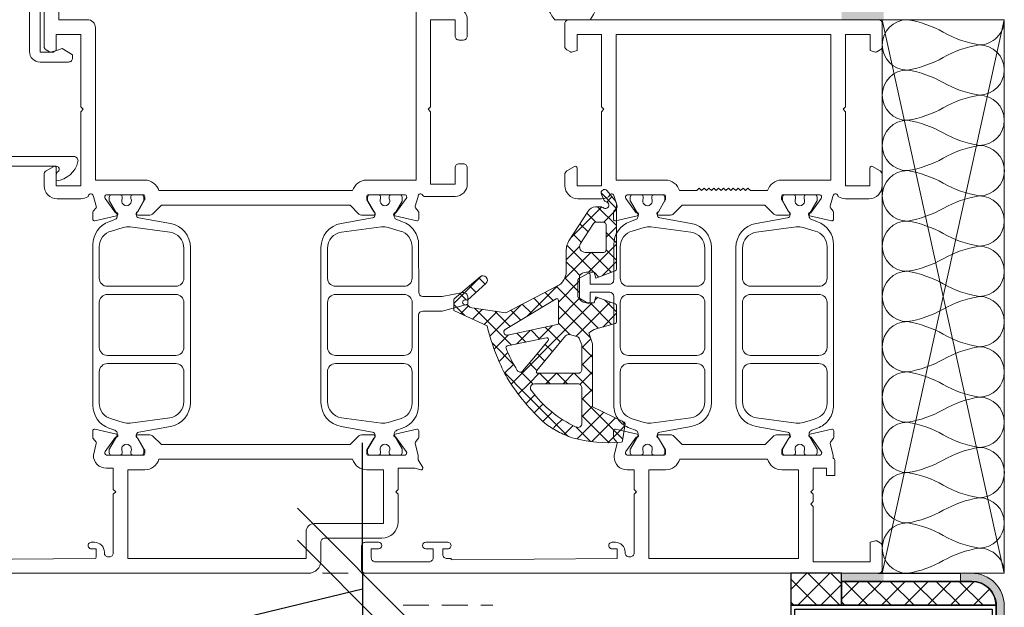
# Model space of a CAD drawing. Header units: millimetres. Extents: x 3652085 to 3778338, y -303702 to -273644.
# Tile 290 of 588: x 3711524 to 3711645, y -284467 to -284394. Entities that reach past the tile are written whole.
import ezdxf

# ---------------------------------------------------------------- set-up
doc = ezdxf.new("R2010")
doc.units = ezdxf.units.MM
doc.header["$PDMODE"] = 34
doc.linetypes.add('DASHED', pattern=[0.75, 0.5, -0.25])
doc.linetypes.add('HIDDEN2', pattern=[4.7625, 3.175, -1.5875])
doc.layers.add('1', color=7, linetype='Continuous')
doc.layers.add('ATTACHMT', color=7, linetype='Continuous')
for name, color, linetype, lineweight in [('A-Detl-Thin', 150, 'Continuous', 18), ('DIM-03    (HAUSART)', 111, 'Continuous', 5), ('G-Detl-Thin', 151, 'Continuous', 25)]:
    doc.layers.add(name, color=color, linetype=linetype, lineweight=lineweight)
doc.styles.add('1-20 Eng HA', font='arial.ttf', dxfattribs={"height": 40})
doc.dimstyles.new('1-20 Eng HA', dxfattribs={"dimtxt": 40, "dimasz": 16, "dimexe": 16, "dimexo": 5, "dimgap": 5, "dimtad": 1, "dimdec": 0, "dimlfac": -1, "dimzin": 0, "dimdsep": 46, "dimtxsty": '1-20 Eng HA', "dimblk": 'OBLIQUE', "dimcen": 0.09, "dimdle": 16, "dimclrd": 256, "dimclre": 256, "dimclrt": 256, "dimadec": 0, "dimazin": 0, "dimtfac": 1, "dimtdec": 0, "dimtofl": 0, "dimtmove": 0, "dimatfit": 3, "dimldrblk": 'OBLIQUE', "dimfxl": 1, "dimtolj": 1, "dimtzin": 0, "dimlwe": 0, "dimarcsym": 0})

# ---------------------------------------------------------------- blocks, each defined once
blk = doc.blocks.new('_Oblique')
at = {"color": 0, "linetype": 'ByBlock', "lineweight": -2}
blk.add_line((-0.5, -0.5), (0.5, 0.5), dxfattribs=at)
blk = doc.blocks.new('*D584')
at = {"layer": 'Defpoints', "color": 0, "lineweight": 0, "transparency": 16777216}
for p in [(3711536.73, -284462.42), (3711565.7, -284466.35), (3711565.7, -284466.35)]:
    blk.add_point(p, dxfattribs=at)
at = {"layer": 'DIM-03    (HAUSART)', "lineweight": -2, "transparency": 16777216}
for p, q in [((3711565.7, -284462.42), (3711565.7, -284446.42)), ((3711565.7, -284462.42), (3711565.7, -284466.35)), ((3711565.7, -284464.39), (3711506, -284478.75)), ((3711565.7, -284466.35), (3711565.7, -284482.35)), ((3711506, -284478.75), (3711506, -284516.42))]:
    blk.add_line(p, q, dxfattribs=at)
at = {"layer": 'DIM-03    (HAUSART)', "linetype": 'HIDDEN2', "lineweight": 0, "transparency": 16777216}
for p, q in [((3711541.73, -284462.42), (3711581.7, -284462.42)), ((3711570.7, -284466.35), (3711581.7, -284466.35))]:
    blk.add_line(p, q, dxfattribs=at)
at = {"layer": 'DIM-03    (HAUSART)', "lineweight": -2, "transparency": 16777216, "xscale": 16, "yscale": 16, "zscale": 16}
for p, rotation in [((3711565.7, -284462.42), 270), ((3711565.7, -284466.35), 90)]:
    blk.add_blockref('_Oblique', p, dxfattribs=dict(at, rotation=rotation))
at = {"layer": 'DIM-03    (HAUSART)', "lineweight": 0, "transparency": 16777216, "insert": (3711481, -284497.58), "char_height": 40, "attachment_point": 5, "rotation": 90, "style": '1-20 Eng HA'}
blk.add_mtext('\\A1;4', dxfattribs=at)
blk = doc.blocks.new('W_02')
at = {"lineweight": 0}
for p, q in [((15.05, -35.65), (13.16, -37.55)), ((13.72, -36.14), (14.35, -36.77)), ((15.47, -37.36), (13.16, -39.67)), ((14.95, -37.37), (18.79, -41.21)), ((13.16, -37.7), (14.72, -39.26)), ((16.81, -38.14), (15.69, -39.26)), ((13.16, -39.82), (14.43, -41.09)), ((17.64, -39.43), (16.64, -40.43)), ((14.43, -40.52), (13.16, -41.79)), ((18.47, -40.72), (17.47, -41.72)), ((13.16, -41.95), (16.59, -45.37)), ((19.25, -42.07), (17.17, -44.14)), ((17.69, -42.23), (19.33, -43.87)), ((14.43, -42.64), (13.16, -43.91)), ((16.06, -43.14), (13.78, -45.41)), ((16.23, -42.96), (16.06, -43.14)), ((16.3, -42.96), (19.56, -46.22)), ((13.16, -44.07), (14.92, -45.82)), ((17.17, -44.14), (15.94, -45.37)), ((19.33, -44.1), (18.29, -45.14)), ((15.87, -45.44), (15.34, -45.98)), ((18.29, -45.14), (17.65, -45.78)), ((29.84, -45.9), (33.16, -49.22)), ((20.54, -47.14), (15.4, -52.27)), ((19.41, -46.15), (17.68, -47.88)), ((17.68, -46.46), (20.28, -49.06)), ((19.49, -46.07), (19.41, -46.15)), ((20.41, -47.08), (24.17, -50.83)), ((30.08, -46.09), (29.29, -46.87)), ((31.22, -47.07), (30.41, -47.87)), ((21.93, -47.87), (20.93, -48.88)), ((32.36, -48.04), (31.6, -48.81)), ((14.63, -48.8), (13.16, -50.27)), ((16.41, -49.15), (13.76, -51.8)), ((13.92, -49.06), (18.11, -53.26)), ((15.47, -48.5), (15.81, -48.83)), ((16.13, -49.15), (21.92, -54.94)), ((20.28, -49.52), (16.36, -53.44)), ((17.68, -48.58), (20.28, -51.18)), ((23.33, -48.59), (22.25, -49.67)), ((24.73, -49.31), (23.57, -50.47)), ((24.82, -49.37), (28.71, -53.25)), ((31.34, -49.52), (32.31, -50.49)), ((33.16, -49.37), (31.81, -50.72)), ((13.16, -50.43), (14.85, -52.12)), ((26.12, -50.04), (24.9, -51.27)), ((30.61, -49.8), (26.06, -54.34)), ((28.12, -50.17), (26.22, -52.07)), ((27.8, -50.22), (29.4, -51.82)), ((29.64, -49.94), (30.86, -51.15)), ((20.28, -51.64), (18.85, -53.07)), ((21.06, -51.96), (22.74, -53.65)), ((21.12, -52.92), (20.05, -53.99)), ((21.9, -52.14), (21.12, -52.92)), ((23.65, -52.51), (22.56, -53.61)), ((23.75, -52.53), (25.43, -54.21)), ((25.41, -52.88), (24.31, -53.98)), ((26.43, -53.09), (28.18, -54.85)), ((16.31, -53.58), (17.4, -54.67)), ((21.94, -54.22), (21.02, -55.15)), ((28.45, -54.07), (25.73, -56.8)), ((17.4, -54.52), (16.1, -55.82)), ((16.1, -55.49), (17.4, -56.79)), ((21.92, -54.94), (23.28, -56.3)), ((22.9, -55.38), (21.98, -56.31)), ((26.49, -55.27), (27.58, -56.36)), ((17.4, -56.64), (16.1, -57.94)), ((23.28, -56.3), (26.1, -59.13)), ((23.86, -56.54), (23.44, -56.97)), ((25.79, -56.69), (26.9, -57.81)), ((16.1, -57.61), (17.66, -59.17)), ((18.36, -57.81), (16.1, -60.06)), ((18.42, -57.81), (19.72, -59.11)), ((20.48, -57.81), (19.18, -59.11)), ((20.54, -57.81), (21.84, -59.11)), ((22.6, -57.81), (21.3, -59.11)), ((22.66, -57.81), (23.94, -59.09)), ((23.44, -56.97), (22.94, -57.47)), ((24.87, -57.65), (23.84, -58.68)), ((26.97, -57.68), (24.25, -60.4)), ((23.84, -58.68), (23.39, -59.13)), ((23.94, -59.09), (25.22, -60.37)), ((16.1, -59.74), (17.4, -61.04)), ((24.25, -60.4), (20.68, -63.97)), ((23.2, -60.47), (24.28, -61.55)), ((17.4, -60.88), (12.37, -65.91)), ((22.19, -61.58), (23.28, -62.67)), ((14.71, -62.59), (18, -65.87)), ((16.1, -61.86), (17.4, -63.16)), ((21.07, -62.58), (21.12, -62.63)), ((21.12, -62.63), (22.21, -63.72)), ((12.51, -63.66), (12.11, -64.06)), ((13.28, -63.28), (16.2, -66.2)), ((17.4, -63), (14.07, -66.34)), ((20.68, -63.97), (19.12, -65.53)), ((19.83, -63.47), (20.59, -64.23)), ((12.13, -64.25), (14.22, -66.33)), ((18.14, -64.39), (16.35, -66.18)), ((18.48, -64.23), (19.58, -65.33)), ((20.59, -64.23), (20.98, -64.61))]:
    blk.add_line(p, q, dxfattribs=at)
at = {"color": 252, "lineweight": 0}
blk.add_line((79.02, -36.37), (79.01, -36.37), dxfattribs=at)
for points in [[(32.99, -12.87, 0.414214), (31.49, -14.37), (31.49, -16.37, 0.414214), (31.99, -16.87), (32.49, -16.87, 0.414214), (32.99, -16.37), (32.99, -14.37), (35.99, -14.37), (35.99, -25.07), (36.29, -25.37), (35.99, -25.67), (35.99, -34.57), (32.99, -34.57), (32.99, -32.57, 0.414214), (32.49, -32.07), (31.99, -32.07, 0.414214), (31.49, -32.57), (31.49, -34.57, 0.414214), (32.99, -36.07), (36.78, -36.07, 0.299438), (36.96, -35.95, -0.8147), (37.54, -36.07), (37.9, -37.28, -0.248868), (37.86, -37.47), (37.51, -37.91, 0.171386), (37.46, -38.03), (37.46, -38.86, 0.479656), (37.71, -39.06), (40.37, -38.47, 1.18732), (40.25, -38.09), (38.99, -36.34, -0.522696), (39.14, -35.87), (43.65, -35.87, -0.414214), (43.85, -36.07), (43.85, -36.41, -0.131688), (43.83, -36.51), (42.99, -37.97, 1), (42.99, -38.37), (44.49, -38.37, 0.17265), (44.8, -38.26), (45.89, -37.17), (69.08, -37.17), (70.17, -38.26, 0.17265), (70.49, -38.37), (71.99, -38.37, 1), (71.99, -37.97), (71.15, -36.51, -0.131688), (71.12, -36.41), (71.12, -36.07, -0.414214), (71.32, -35.87), (75.84, -35.87, -0.522696), (75.99, -36.34), (74.73, -38.09, 1.18732), (74.6, -38.47), (77.27, -39.06, 0.479656), (77.51, -38.86), (77.51, -38.03, 0.171386), (77.47, -37.91), (77.11, -37.47, -0.248868), (77.08, -37.28), (77.44, -36.07, -0.879905), (78.03, -35.99, 0.186234), (78.11, -36.11, 0.146116), (78.99, -36.37), (81.89, -36.37, 0.414214), (83.49, -34.77), (83.49, -33.38, 0.267946), (83.24, -32.94), (82.29, -32.4, 0.57735), (81.99, -32.57), (81.99, -34.77), (78.99, -34.77), (78.99, -25.67), (78.69, -25.37), (78.99, -25.07), (78.99, -16.17), (81.99, -16.17), (81.99, -18.17), (82.66, -18.35, 0.198991), (82.81, -18.33), (83.24, -18.08, 0.267858), (83.49, -17.65), (83.49, -5.87, 0.414214)], [(105.52, -6.83), (85.79, -6.68, 0.416523), (85.29, -7.18), (85.29, -18.27, -0.414161), (83.99, -19.57), (80.49, -19.57, -0.414214), (79.99, -19.07), (79.99, -18.67), (81.29, -17.92), (82.29, -18.28), (82.29, -18.37), (83.99, -18.37), (83.99, -7.58, 0.19885), (83.84, -7.22), (83.63, -7.02, -0.19885), (83.49, -6.66), (83.49, -5.87, -0.414227), (83.99, -5.37), (107.99, -5.37, -0.4142)], [(106.28, -32.37), (81.99, -32.37, 0.739503), (81.78, -33, -0.242223), (81.99, -33.41), (81.99, -34.15, -0.326592), (79.34, -31.8, -0.49432), (79.84, -31.17), (106.14, -31.17, 0.416011)], [(97.49, -80.72), (77.29, -80.57, -0.412055), (77.09, -80.37), (77.09, -79.37), (77.69, -79.37, 1.00125), (77.69, -78.57), (77.29, -78.57, 0.414214), (76.09, -79.77), (76.09, -79.87, -0.414214), (75.59, -80.37), (75.49, -80.37, -0.414214), (74.99, -79.87), (74.99, -72.67), (74.69, -72.37), (74.99, -72.07), (74.99, -69.47), (75.84, -69.47, 0.414214), (77.44, -67.87), (77.08, -66.45, -0.248868), (77.11, -66.27), (77.47, -65.83, 0.171386), (77.51, -65.7), (77.51, -64.87, 0.479656), (77.27, -64.68), (74.6, -65.27, 1.18732), (74.73, -65.64), (75.99, -67.4, -0.522696), (75.84, -67.87), (71.32, -67.87, -0.414214), (71.12, -67.67), (71.12, -67.32, -0.131688), (71.15, -67.22), (71.99, -65.77, 1), (71.99, -65.37), (70.49, -65.37, 0.17265), (70.17, -65.48), (69.08, -66.57), (45.89, -66.57), (44.8, -65.48, 0.17265), (44.49, -65.37), (42.99, -65.37, 1), (42.99, -65.77), (43.83, -67.22, -0.131688), (43.85, -67.32), (43.85, -67.67, -0.414214), (43.65, -67.87), (39.14, -67.87, -0.522696), (38.99, -67.4), (40.25, -65.64, 1.18732), (40.37, -65.27), (37.71, -64.68, 0.479656), (37.46, -64.87), (37.46, -65.7, 0.171386), (37.51, -65.83), (37.86, -66.27, -0.248868), (37.9, -66.45), (37.54, -67.87), (37.54, -68.32, -0.131627), (37.51, -68.42), (36.96, -69.37, 0.66317), (37.19, -69.66), (37.92, -69.47, -0.062522), (37.97, -69.47), (39.99, -69.47), (39.99, -72.07), (40.29, -72.37), (39.99, -72.67), (39.99, -76.07, 0.41421), (41.99, -78.07), (48.99, -78.07, -0.414214), (49.49, -78.57), (49.49, -80.87, 0.414214), (50.99, -82.37), (50.99, -82.37), (107.99, -82.37, 0.414214)]]:
    blk.add_lwpolyline(points, format="xyb", dxfattribs=at)
for points in [[(21.93, -11.57, -0.069459), (21.53, -13.05, -0.069459), (20.75, -14.37, 0.000593), (16.38, -14.37, -0.122996), (15.3, -11.58, -0.041051), (15.7, -10.43, -0.041051), (16.29, -9.37), (16.94, -9.37), (16.94, -8.27), (16.35, -8.27, -0.680876), (16.21, -7.92), (17.24, -7.07), (19.94, -7.07), (20.96, -7.92, -0.680876), (20.82, -8.27), (20.24, -8.27), (20.24, -9.37), (20.92, -9.37, -0.083739), (21.93, -11.57)], [(59.74, -7.17), (81.69, -7.17), (81.69, -14.37), (78.19, -14.37, 0.414214), (77.19, -15.37), (77.19, -34.07), (71.12, -34.07, 0.333976), (69.39, -35.37), (45.58, -35.37, 0.333976), (43.85, -34.07), (37.79, -34.07), (37.79, -7.17), (59.74, -7.17)], [(49.47, -61.39), (49.47, -42.35, 0.363431), (47, -39.4), (43.14, -38.71, -0.363431), (42.81, -38.31), (42.81, -38.27, -0.127337), (42.83, -38.17), (43.71, -36.65, 0.131641), (43.74, -36.55), (43.74, -36.17, 0.414214), (43.44, -35.87), (42.57, -35.87), (42.3, -35.92, 0.363979), (42.14, -36.11), (42.14, -36.33, -1.696128), (41.09, -36.33), (41.09, -36.11, 0.363799), (40.92, -35.92), (40.65, -35.87), (39.79, -35.87, 0.414214), (39.49, -36.17), (39.49, -36.55, 0.131644), (39.51, -36.65), (40.41, -38.21, -0.466299), (40.15, -38.93), (39.44, -39.19, 0.153856), (38.01, -40.29, 0.153856), (37.47, -42.01), (37.46, -47.86, -0.413718), (36.96, -48.36), (34.59, -48.36), (32.02, -47.9, 0.464204), (31.44, -48.39), (31.44, -49.32), (34.59, -50.16), (36.97, -50.16, -0.414112), (37.47, -50.66), (37.47, -61.73, 0.315172), (39.44, -64.55), (40.15, -64.81, -0.466299), (40.41, -65.53), (39.51, -67.08, 0.131644), (39.49, -67.18), (39.49, -67.57, 0.414214), (39.79, -67.87), (40.65, -67.87), (40.92, -67.82, 0.363799), (41.09, -67.62), (41.09, -67.41, -1.696128), (42.14, -67.41), (42.14, -67.62, 0.363979), (42.3, -67.82), (42.57, -67.87), (43.44, -67.87, 0.414214), (43.74, -67.57), (43.74, -67.18, 0.131641), (43.71, -67.08), (42.83, -65.56, -0.127337), (42.81, -65.47), (42.81, -65.42, -0.363431), (43.14, -65.03), (47, -64.34, 0.363431), (49.47, -61.39)], [(77.5, -61.73), (77.5, -42.01, 0.315172), (75.53, -39.19), (74.82, -38.93, -0.466299), (74.56, -38.21), (75.46, -36.65, 0.131644), (75.49, -36.55), (75.49, -36.17, 0.414214), (75.19, -35.87), (74.32, -35.87), (74.05, -35.92, 0.363799), (73.89, -36.11), (73.89, -36.33, -1.696128), (72.84, -36.33), (72.84, -36.11, 0.363979), (72.67, -35.92), (72.4, -35.87), (71.54, -35.87, 0.414214), (71.24, -36.17), (71.24, -36.55, 0.131641), (71.26, -36.65), (72.14, -38.17, -0.127337), (72.17, -38.27), (72.17, -38.31, -0.363431), (71.84, -38.71), (67.98, -39.4, 0.363431), (65.5, -42.35), (65.5, -61.39, 0.363431), (67.98, -64.34), (71.84, -65.03, -0.363431), (72.17, -65.42), (72.17, -65.47, -0.127337), (72.14, -65.56), (71.26, -67.08, 0.131641), (71.24, -67.18), (71.24, -67.57, 0.414214), (71.54, -67.87), (72.4, -67.87), (72.67, -67.82, 0.363979), (72.84, -67.62), (72.84, -67.41, -1.696128), (73.89, -67.41), (73.89, -67.62, 0.363799), (74.05, -67.82), (74.32, -67.87), (75.19, -67.87, 0.414214), (75.49, -67.57), (75.49, -67.18, 0.131644), (75.46, -67.08), (74.56, -65.53, -0.466299), (74.82, -64.81), (75.53, -64.55, 0.315172), (77.5, -61.73)], [(48.67, -46.12, -0.303255), (48.05, -47.04, -0.098463), (47.67, -47.12), (39.27, -47.12, -0.414362), (38.27, -46.12), (38.27, -42.26, -0.338057), (39.74, -40.33), (41.2, -39.89, -0.107262), (42.04, -39.82), (46.94, -40.47, -0.375764), (48.67, -42.46), (48.67, -46.12)], [(66.31, -44.29), (66.31, -42.46, -0.375764), (68.04, -40.47), (72.93, -39.82, -0.107262), (73.78, -39.89), (75.23, -40.33, -0.338057), (76.71, -42.26), (76.71, -46.12, -0.414362), (75.71, -47.12), (67.31, -47.12, -0.414082), (66.31, -46.12), (66.31, -44.29)], [(47.66, -48.12, -0.414082), (48.66, -49.11), (48.67, -54.61, -0.414345), (47.67, -55.62), (39.27, -55.62, -0.414065), (38.27, -54.62), (38.26, -49.12, -0.41423), (39.26, -48.12), (47.66, -48.12)], [(76.71, -51.87), (76.71, -54.62, -0.414065), (75.71, -55.62), (67.31, -55.62, -0.414345), (66.31, -54.61), (66.31, -49.11, -0.414082), (67.31, -48.12), (75.71, -48.12, -0.41423), (76.71, -49.12), (76.71, -51.87)], [(38.27, -59.55), (38.27, -57.62, -0.414362), (39.27, -56.62), (47.67, -56.62, -0.414082), (48.67, -57.61), (48.67, -61.28, -0.375764), (46.94, -63.26), (42.04, -63.92, -0.107262), (41.2, -63.85), (39.74, -63.41, -0.338057), (38.27, -61.48), (38.27, -59.55)], [(76.71, -59.55), (76.71, -61.48, -0.338057), (75.23, -63.41), (73.78, -63.85, -0.107262), (72.93, -63.92), (68.04, -63.26, -0.375764), (66.31, -61.28), (66.31, -57.61, -0.414082), (67.31, -56.62), (75.71, -56.62, -0.414362), (76.71, -57.62), (76.71, -59.55)], [(62.24, -80.57), (51.29, -80.57), (51.29, -77.27, 0.414214), (50.29, -76.27), (41.79, -76.27), (41.79, -69.67), (43.85, -69.67, 0.333976), (45.58, -68.37), (69.39, -68.37, 0.333976), (71.12, -69.67), (73.19, -69.67), (73.19, -80.57), (62.24, -80.57)]]:
    blk.add_lwpolyline(points, format="xyb", close=True, dxfattribs=at)
at = {"lineweight": 0}
for points in [[(19, -14.37), (-19, -14.37, 0.198913), (-19.35, -14.51, 0.198913), (-19.5, -14.87), (-19.5, -17.65, 0.267858), (-19.25, -18.08), (-18.82, -18.33, 0.198991), (-18.67, -18.35), (-18, -18.17), (-18, -16.17), (-15, -16.17), (-15, -25.07), (-14.7, -25.37), (-15, -25.67), (-15, -34.77), (-17.99, -34.77), (-17.99, -32.57, 0.57735), (-18.29, -32.4), (-19.24, -32.94, 0.267946), (-19.49, -33.38), (-19.49, -34.76, 0.413824), (-17.9, -36.36), (-15, -36.37, 0.146116), (-14.12, -36.11, 0.186234), (-14.04, -35.99, -0.879905), (-13.45, -36.07), (-13.09, -37.28, -0.248868), (-13.13, -37.47), (-13.48, -37.91, 0.171386), (-13.52, -38.03), (-13.52, -38.86, 0.479656), (-13.28, -39.06), (-10.62, -38.47, 1.18732), (-10.74, -38.09), (-12, -36.34, -0.522696), (-11.85, -35.87), (-7.33, -35.87, -0.414214), (-7.13, -36.07), (-7.13, -36.41, -0.131688), (-7.16, -36.51), (-8, -37.97, 1), (-8, -38.37), (-6.5, -38.37, 0.17265), (-6.19, -38.26), (-5.09, -37.17), (5.09, -37.17), (6.15, -38.22, 0.198986), (6.5, -38.37), (8, -38.37, 1), (8, -37.97), (7.16, -36.51, -0.131688), (7.13, -36.41), (7.13, -36.07, -0.414214), (7.33, -35.87), (11.85, -35.87, -0.541749), (11.99, -36.35), (10.74, -38.09, 1.18732), (10.62, -38.47), (13.28, -39.06, 0.479656), (13.53, -38.86), (13.53, -38.03, 0.171386), (13.48, -37.91), (13.13, -37.47, -0.248868), (13.09, -37.28), (13.45, -36.07, -0.879905), (14.04, -35.99, 0.186234), (14.13, -36.11, 0.146116), (15, -36.37), (17.9, -36.37, 0.414214), (19.5, -34.77), (19.5, -33.38, 0.267946), (19.25, -32.94), (18.3, -32.4, 0.57735), (18, -32.57), (18, -34.77), (15, -34.77), (15, -25.67), (14.7, -25.37), (15, -25.07), (15, -16.17), (18, -16.17), (18, -18.17), (18.67, -18.35, 0.198991), (18.82, -18.33), (19.25, -18.08, 0.267858), (19.5, -17.65), (19.5, -14.87, 0.414214), (19, -14.37)], [(0, -16.17), (13.2, -16.17), (13.2, -34.07), (7.13, -34.07, 0.332383), (5.41, -35.37), (3.3, -35.37), (3, -35.07), (2.7, -35.37), (2.4, -35.07), (2.1, -35.37), (1.8, -35.07), (1.5, -35.37), (1.2, -35.07), (0.9, -35.37), (0.6, -35.07), (0.3, -35.37), (0, -35.07), (-0.3, -35.37), (-0.6, -35.07), (-0.9, -35.37), (-1.2, -35.07), (-1.5, -35.37), (-1.8, -35.07), (-2.1, -35.37), (-2.4, -35.07), (-2.7, -35.37), (-3, -35.07), (-3.3, -35.37), (-5.41, -35.37, 0.332386), (-7.13, -34.07), (-13.2, -34.07), (-13.2, -16.17), (0, -16.17)], [(-13.52, -61.73, 0.153856), (-12.97, -63.45, 0.153856), (-11.54, -64.55), (-10.84, -64.81, -0.466299), (-10.57, -65.53), (-11.47, -67.08, 0.131644), (-11.5, -67.18), (-11.5, -67.57, 0.414214), (-11.2, -67.87), (-10.33, -67.87), (-10.06, -67.82, 0.363799), (-9.9, -67.62), (-9.9, -67.41, -1.696128), (-8.85, -67.41), (-8.85, -67.62, 0.363979), (-8.68, -67.82), (-8.41, -67.87), (-7.55, -67.87, 0.414214), (-7.25, -67.57), (-7.25, -67.18, 0.131641), (-7.28, -67.08), (-8.15, -65.56, -0.127337), (-8.18, -65.47), (-8.18, -65.42, -0.363431), (-7.85, -65.03), (-3.99, -64.34, 0.363431), (-1.52, -61.39), (-1.52, -42.35, 0.363431), (-3.99, -39.4), (-7.85, -38.71, -0.363431), (-8.18, -38.31), (-8.18, -38.27, -0.127337), (-8.15, -38.17), (-7.28, -36.65, 0.131641), (-7.25, -36.55), (-7.25, -36.17, 0.414214), (-7.55, -35.87), (-8.41, -35.87), (-8.68, -35.92, 0.363979), (-8.85, -36.11), (-8.85, -36.33, -1.696128), (-9.9, -36.33), (-9.9, -36.11, 0.363799), (-10.06, -35.92), (-10.33, -35.87), (-11.2, -35.87, 0.414214), (-11.5, -36.17), (-11.5, -36.55, 0.131644), (-11.47, -36.65), (-10.57, -38.21, -0.466299), (-10.84, -38.93), (-11.54, -39.19, 0.315172), (-13.52, -42.01), (-13.52, -61.73)], [(3.96, -64.34), (7.82, -65.03, -0.363431), (8.15, -65.42), (8.15, -65.47, -0.127337), (8.12, -65.56), (7.25, -67.08, 0.131641), (7.22, -67.18), (7.22, -67.57, 0.414214), (7.52, -67.87), (8.39, -67.87), (8.66, -67.82, 0.363979), (8.82, -67.62), (8.82, -67.41, -1.696128), (9.87, -67.41), (9.87, -67.62, 0.363799), (10.04, -67.82), (10.31, -67.87), (11.17, -67.87, 0.414214), (11.47, -67.57), (11.47, -67.18, 0.131644), (11.44, -67.08), (10.55, -65.53, -0.466299), (10.81, -64.81), (11.51, -64.55, 0.153856), (12.95, -63.45, 0.153856), (13.49, -61.73), (13.49, -48.36, -0.414117), (13.99, -47.86), (16.39, -47.86), (16.39, -49.01, 0.577331), (16.69, -49.19), (17.79, -48.55, 0.267965), (17.89, -48.38), (17.89, -46.34, 0.267965), (17.79, -46.17), (16.69, -45.53, 0.577331), (16.39, -45.71), (16.39, -46.86), (14, -46.86, -0.414345), (13.5, -46.36), (13.49, -42.01, 0.315172), (11.51, -39.19), (10.81, -38.93, -0.466299), (10.55, -38.21), (11.44, -36.65, 0.131644), (11.47, -36.55), (11.47, -36.17, 0.414214), (11.17, -35.87), (10.31, -35.87), (10.04, -35.92, 0.363799), (9.87, -36.11), (9.87, -36.33, -1.696128), (8.82, -36.33), (8.82, -36.11, 0.363979), (8.66, -35.92), (8.39, -35.87), (7.52, -35.87, 0.414214), (7.22, -36.17), (7.22, -36.55, 0.131641), (7.25, -36.65), (8.12, -38.17, -0.127337), (8.15, -38.27), (8.15, -38.31, -0.363431), (7.82, -38.71), (3.96, -39.4, 0.363431), (1.49, -42.35), (1.49, -61.39, 0.363431), (3.96, -64.34)], [(18.6, -65.72, 0.037771), (20.35, -64.96, 0.037771), (21.97, -63.95, 0.034603), (24.47, -61.32, 0.034603), (26.59, -58.37, 0.03401), (27.56, -56.39, 0.042848), (29.06, -51.97), (33.05, -50.15, 0.293706), (33.16, -49.97), (33.16, -48.82, 0.219109), (33.09, -48.67), (29.92, -45.95, 0.98769), (29.2, -46.78), (31.43, -48.79, 0.214808), (31.51, -48.82), (31.73, -48.79, -1.000177), (31.8, -49.39), (31.51, -49.42, 0.203939), (31.34, -49.52, -0.194807), (30.95, -49.75), (26.76, -50.37), (20.41, -47.07, -0.137361), (19.62, -46.34, -0.137361), (19.33, -45.3), (19.33, -42.64, 0.144471), (19.01, -41.55), (16.64, -37.89, 0.267949), (15.73, -37.36), (15.03, -37.36, 0.196262), (14.81, -37.45, -1.358418), (14.44, -36.74, 0.245415), (14.67, -36.56), (15.01, -35.83, 0.889946), (14.3, -35.39), (13.25, -36.72, 0.168878), (13.16, -36.98), (13.16, -45.04, 0.315341), (13.3, -45.23), (15.7, -46.11), (15.89, -45.37), (16.9, -45.37, -0.212432), (17.68, -45.81), (17.68, -48.71, -0.150444), (17.25, -49.07, -0.093981), (16.9, -49.15), (15.89, -49.15), (15.7, -48.42), (13.3, -49.29, 0.315299), (13.16, -49.49), (13.16, -51.47, 0.334813), (13.32, -51.68), (15.65, -52.35, -0.125222), (16.51, -52.84, -0.288651), (16.53, -52.95), (16.1, -54.19), (16.1, -61.92), (12.21, -63.8, 0.326691), (12.1, -64.01), (12.4, -66.1, 0.34898), (12.58, -66.27, 0.088383), (18.6, -65.72)], [(-2.32, -44.29), (-2.32, -46.12, -0.414082), (-3.32, -47.12), (-11.72, -47.12, -0.414362), (-12.72, -46.12), (-12.72, -42.26, -0.338057), (-11.25, -40.33), (-9.79, -39.89, -0.107262), (-8.94, -39.82), (-4.05, -40.47, -0.375764), (-2.32, -42.46), (-2.32, -44.29)], [(2.29, -44.29), (2.29, -42.46, -0.375764), (4.02, -40.47), (8.92, -39.82, -0.107262), (9.76, -39.89), (11.22, -40.33, -0.338057), (12.69, -42.26), (12.69, -46.12, -0.414362), (11.69, -47.12), (3.29, -47.12, -0.414082), (2.29, -46.12), (2.29, -44.29)], [(15.86, -42.96), (14.73, -42.96, -0.414242), (14.43, -42.66), (14.43, -39.56, -0.414286), (14.73, -39.26), (15.72, -39.26, -0.254568), (15.97, -39.4), (17.58, -41.88, -0.594259), (16.99, -42.96), (15.86, -42.96)], [(-12.72, -51.87), (-12.72, -49.12, -0.41423), (-11.72, -48.12), (-3.32, -48.12, -0.414082), (-2.32, -49.11), (-2.32, -54.61, -0.414345), (-3.32, -55.62), (-11.72, -55.62, -0.414065), (-12.72, -54.62), (-12.72, -51.87)], [(12.69, -51.87), (12.69, -54.62, -0.414065), (11.69, -55.62), (3.29, -55.62, -0.414345), (2.29, -54.61), (2.29, -49.11, -0.414082), (3.29, -48.12), (11.7, -48.12, -0.41423), (12.7, -49.12), (12.69, -51.87)], [(20.44, -51.83, -0.354754), (20.28, -51.64), (20.28, -48.84, -0.583728), (20.58, -48.67), (26.82, -52.43, -0.844982), (26.55, -53.12), (20.44, -51.83)], [(21.18, -55.35), (22.95, -57.48, -0.635189), (22.8, -57.81), (17.9, -57.81, -0.41422), (17.4, -57.31), (17.4, -54.49), (17.43, -54.33), (17.68, -53.61, -0.251568), (18.03, -53.28), (18.91, -53.06, -0.290915), (19.42, -53.22), (21.18, -55.35)], [(23.12, -55.65), (21.55, -53.76, -0.319056), (21.54, -53.53, -0.319056), (21.75, -53.44), (26.57, -54.45, -0.465262), (26.72, -54.72, -0.044321), (25.34, -57.46, -0.519599), (24.69, -57.54), (23.12, -55.65)], [(-10.52, -63.63), (-11.25, -63.41, -0.338057), (-12.72, -61.48), (-12.72, -57.62, -0.414362), (-11.72, -56.62), (-3.32, -56.62, -0.414082), (-2.32, -57.61), (-2.32, -61.28, -0.375764), (-4.05, -63.26), (-8.94, -63.92, -0.107262), (-9.79, -63.85), (-10.52, -63.63)], [(6.47, -63.59), (4.02, -63.26, -0.375764), (2.29, -61.28), (2.29, -57.61, -0.414082), (3.29, -56.62), (11.69, -56.62, -0.414362), (12.69, -57.62), (12.69, -61.48, -0.338057), (11.22, -63.41), (9.76, -63.85, -0.107262), (8.92, -63.92), (6.47, -63.59)], [(23.64, -59.9, -0.128799), (18.1, -64.41, -0.539644), (17.4, -63.95), (17.4, -59.61, -0.414225), (17.9, -59.11), (23.24, -59.11, -0.614186), (23.64, -59.9)], [(-19.01, -82.37), (43.99, -82.37, 0.414214), (44.49, -81.87), (44.49, -79.07, 0.414214), (43.99, -78.57), (42.39, -78.57, 1), (42.39, -79.37), (43.29, -79.37), (43.29, -80.47, -0.414214), (42.79, -80.97), (36.19, -80.97, -0.414214), (35.69, -80.47), (35.69, -79.37), (36.59, -79.37, 1), (36.59, -78.57), (33.89, -78.57, 1.00001), (33.89, -79.37), (34.49, -79.37), (34.49, -80.07, -0.414214), (33.99, -80.57), (33.49, -80.57), (33.49, -80.72), (13.09, -80.57), (13.09, -79.37), (13.69, -79.37, 1.00125), (13.69, -78.57), (13.29, -78.57, 0.414214), (12.09, -79.77), (12.09, -79.87, -0.414214), (11.59, -80.37), (11.49, -80.37, -0.414214), (10.99, -79.87), (10.99, -72.67), (10.69, -72.37), (10.99, -72.07), (10.99, -69.67), (11.84, -69.67, 0.414214), (13.44, -68.07), (13.44, -67.87), (13.08, -66.45, -0.248868), (13.11, -66.27), (13.47, -65.83, 0.171386), (13.51, -65.7), (13.51, -64.87, 0.479656), (13.27, -64.68), (10.6, -65.27, 1.18732), (10.73, -65.64), (11.99, -67.4, -0.522696), (11.84, -67.87), (7.32, -67.87, -0.414214), (7.12, -67.67), (7.12, -67.32, -0.131688), (7.15, -67.22), (7.99, -65.77, 1), (7.99, -65.37), (6.49, -65.37, 0.198912), (6.13, -65.51), (5.08, -66.57), (-5.11, -66.57), (-6.2, -65.48, 0.17265), (-6.51, -65.37), (-8.01, -65.37, 1), (-8.01, -65.77), (-7.17, -67.22, -0.131688), (-7.15, -67.32), (-7.15, -67.67, -0.414214), (-7.35, -67.87), (-11.86, -67.87, -0.522696), (-12.01, -67.4), (-10.75, -65.64, 1.18732), (-10.63, -65.27), (-13.29, -64.68, 0.479656), (-13.54, -64.87), (-13.54, -65.7, 0.171386), (-13.49, -65.83), (-13.14, -66.27, -0.248868), (-13.1, -66.45), (-13.46, -67.87), (-13.46, -68.27, 0.414214), (-13.66, -68.47), (-13.66, -70.37), (-12.66, -70.37), (-12.66, -69.47), (-11.01, -69.47), (-11.01, -72.07), (-10.71, -72.37), (-11.01, -72.67), (-11.01, -73.57), (-10.71, -73.87), (-11.01, -74.17), (-11.01, -80.97), (-18.01, -80.97), (-18.01, -78.55), (-18.68, -78.38, 0.198674), (-18.83, -78.4), (-19.26, -78.64, 0.267999), (-19.51, -79.08), (-19.51, -81.87, 0.414214), (-19.01, -82.37)], [(-0.01, -80.57), (-9.21, -80.57), (-9.21, -69.67), (-7.15, -69.67, 0.333976), (-5.42, -68.37), (5.39, -68.37, 0.333976), (7.12, -69.67), (9.19, -69.67), (9.19, -80.57), (-0.01, -80.57)]]:
    blk.add_lwpolyline(points, format="xyb", close=True, dxfattribs=at)

msp = doc.modelspace()

# ---------------------------------------------------------------- hatches: boundary and pattern name
at = {"layer": 'ATTACHMT', "linetype": 'Continuous', "lineweight": -3}
for points in [[(3711629.75, -284394.42), (3711629.75, -284393.42), (3711624.57, -284393.42), (3711624.57, -284394.42)], [(3711629.75, -284463.42), (3711629.75, -284462.42), (3711624.57, -284462.42), (3711624.57, -284463.42)]]:
    msp.add_hatch(color=7, dxfattribs=at).paths.add_polyline_path(points)
at = {"layer": 'ATTACHMT', "linetype": 'Continuous'}
h = msp.add_hatch(dxfattribs=at)
h.set_pattern_fill('_U', color=3, scale=2, angle=-135, style=0, double=1, pattern_type=0)
h.set_pattern_definition([(225, (3712118.177, -283152.7929), (1.4142136, -1.4142136), []), (315, (3712118.177, -283152.7929), (1.4142136, 1.4142136), [])])
h.paths.add_polyline_path([(3711618.33, -284462.42), (3711618.33, -284466.35), (3711624.57, -284466.35), (3711624.57, -284462.42)])
at = {"layer": 'ATTACHMT', "linetype": 'Continuous', "lineweight": -3}
h = msp.add_hatch(color=7, dxfattribs=at)
edge = h.paths.add_edge_path()
edge.add_line((3711639.19, -284462.42), (3711639.19, -284463.42))
edge.add_line((3711639.19, -284463.42), (3711640.57, -284463.42))
edge.add_arc((3711640.57, -284466.42), 3, 0, 90, ccw=False)
edge.add_line((3711643.57, -284466.42), (3711643.57, -284469.54))
edge.add_line((3711643.57, -284469.54), (3711644.57, -284469.54))
edge.add_line((3711644.57, -284469.54), (3711644.57, -284466.42))
edge.add_arc((3711640.57, -284466.42), 4, 0, 90)
edge.add_line((3711640.57, -284462.42), (3711639.19, -284462.42))
h = msp.add_hatch(dxfattribs=at)
h.set_pattern_fill('_USER', color=3, scale=2, angle=-135, style=0, double=1, pattern_type=0)
h.set_pattern_definition([(225, (3711665.4088, -283344.2863), (1.4142136, -1.4142136), []), (315, (3711665.4088, -283344.2863), (1.4142136, 1.4142136), [])])
edge = h.paths.add_edge_path()
edge.add_line((3711624.57, -284463.42), (3711624.57, -284466.35))
edge.add_line((3711624.57, -284466.35), (3711643.57, -284466.35))
edge.add_arc((3711640.57, -284466.42), 3, 1.2654, 89.9904)
edge.add_line((3711640.57, -284463.42), (3711640.57, -284463.43))
edge.add_line((3711640.57, -284463.43), (3711640.57, -284463.42))
edge.add_line((3711640.57, -284463.42), (3711624.57, -284463.42))

# ---------------------------------------------------------------- linework, layer by layer
at = {"lineweight": 0, "elevation": -322634.12}
msp.add_lwpolyline([(3711639.19, -284462.42), (3711639.19, -284463.42), (3711640.57, -284463.42, -0.414214), (3711643.57, -284466.42), (3711643.57, -284469.54), (3711644.57, -284469.54), (3711644.57, -284466.42, 0.414214), (3711640.57, -284462.42), (3711639.19, -284462.42)], format="xyb", close=True, dxfattribs=at)
at = {"layer": '1', "linetype": 'Continuous', "lineweight": 0, "elevation": -322634.12}
msp.add_lwpolyline([(3711644.57, -284394.42), (3711626.25, -284394.42)], dxfattribs=at)
at = {"layer": 'A-Detl-Thin', "color": 3, "lineweight": 0, "elevation": -322634.12}
msp.add_lwpolyline([(3711644.57, -284394.42, -0.414214), (3711641.48, -284397.51, -0.088209), (3711637.07, -284395.96, 0.088209), (3711632.66, -284394.42, 1), (3711632.66, -284400.6, 0.088209), (3711637.07, -284399.06, -0.088209), (3711641.48, -284397.51, -1), (3711641.48, -284403.69, -0.088209), (3711637.07, -284402.15, 0.088209), (3711632.66, -284400.6, 1), (3711632.66, -284406.78, 0.088209), (3711637.07, -284405.24, -0.088209), (3711641.48, -284403.69, -1), (3711641.48, -284409.87, -0.088209), (3711637.07, -284408.33, 0.088209), (3711632.66, -284406.78, 1), (3711632.66, -284412.96, 0.088209), (3711637.07, -284411.42, -0.088209), (3711641.48, -284409.87, -1), (3711641.48, -284416.06, -0.088209), (3711637.07, -284414.51, 0.088209), (3711632.66, -284412.96, 1), (3711632.66, -284419.15, 0.088209), (3711637.07, -284417.6, -0.088209), (3711641.48, -284416.06, -1), (3711641.48, -284422.24, -0.088209), (3711637.07, -284420.69, 0.088209), (3711632.66, -284419.15, 1), (3711632.66, -284425.33, 0.088209), (3711637.07, -284423.78, -0.088209), (3711641.48, -284422.24, -1), (3711641.48, -284428.42, -0.088209), (3711637.07, -284426.87, 0.088209), (3711632.66, -284425.33, 1), (3711632.66, -284431.51, 0.088209), (3711637.07, -284429.96, -0.088209), (3711641.48, -284428.42, -1), (3711641.48, -284434.6, -0.088209), (3711637.07, -284433.06, 0.088209), (3711632.66, -284431.51, 1), (3711632.66, -284437.69, 0.088209), (3711637.07, -284436.15, -0.088209), (3711641.48, -284434.6, -1), (3711641.48, -284440.78, -0.088209), (3711637.07, -284439.24, 0.088209), (3711632.66, -284437.69, 1), (3711632.66, -284443.87, 0.088209), (3711637.07, -284442.33, -0.088209), (3711641.48, -284440.78, -1), (3711641.48, -284446.96, -0.088209), (3711637.07, -284445.42, 0.088209), (3711632.66, -284443.87, 1), (3711632.66, -284450.06, 0.088209), (3711637.07, -284448.51, -0.088209), (3711641.48, -284446.96, -1), (3711641.48, -284453.15, -0.088209), (3711637.07, -284451.6, 0.088209), (3711632.66, -284450.06, 1), (3711632.66, -284456.24, 0.088209), (3711637.07, -284454.69, -0.088209), (3711641.48, -284453.15, -1), (3711641.48, -284459.33, -0.088209), (3711637.07, -284457.78, 0.088209), (3711632.66, -284456.24, 1), (3711632.66, -284462.42, 0.088209), (3711637.07, -284460.87, -0.088209), (3711641.48, -284459.33, -0.414214), (3711644.57, -284462.42)], format="xyb", dxfattribs=at)
at = {"layer": 'ATTACHMT', "color": 7, "linetype": 'Continuous', "lineweight": -3}
msp.add_line((3711629.07, -284462.42, -322634.12), (3711639.19, -284462.42, -322634.12), dxfattribs=at)
at = {"layer": 'ATTACHMT', "color": 7, "elevation": -322634.12}
msp.add_lwpolyline([(3711618.33, -284462.42), (3711618.33, -284466.35), (3711624.57, -284466.35), (3711624.57, -284462.42), (3711618.33, -284462.42)], close=True, dxfattribs=at)
at = {"layer": 'ATTACHMT', "color": 7, "linetype": 'Continuous', "lineweight": -3, "elevation": -322634.12}
msp.add_lwpolyline([(3711624.57, -284463.42), (3711640.57, -284463.42, -0.414214), (3711643.57, -284466.42), (3711643.57, -284524.22)], format="xyb", dxfattribs=at)
for points in [[(3711624.57, -284463.42), (3711624.57, -284466.35), (3711643.57, -284466.35, 0.407711), (3711640.57, -284463.42), (3711640.57, -284463.43), (3711640.57, -284463.42)], [(3711619.33, -284473.6, -1), (3711618.83, -284473.6), (3711618.83, -284466.85), (3711643.07, -284466.85), (3711643.07, -284504.1), (3711643.57, -284504.1), (3711643.57, -284466.35), (3711618.33, -284466.35), (3711618.33, -284473.6, 1), (3711619.83, -284473.6), (3711619.83, -284471.35), (3711619.33, -284471.35), (3711619.33, -284473.6)]]:
    msp.add_lwpolyline(points, format="xyb", close=True, dxfattribs=at)
at = {"layer": 'G-Detl-Thin', "color": 2, "lineweight": 0}
for p, q in [((3711644.57, -284394.42, -322634.12), (3711629.57, -284462.42, -322634.12)), ((3711644.57, -284462.42, -322634.12), (3711629.57, -284394.42, -322634.12))]:
    msp.add_line(p, q, dxfattribs=at)
at = {"layer": 'G-Detl-Thin', "color": 2, "lineweight": 0, "elevation": -322634.12}
msp.add_lwpolyline([(3711629.57, -284394.42), (3711629.57, -284462.42), (3711644.57, -284462.42), (3711644.57, -284394.42), (3711629.57, -284394.42)], close=True, dxfattribs=at)

# ---------------------------------------------------------------- block references
at = {"linetype": 'DASHED', "lineweight": 5, "ltscale": 0.5, "xscale": -1}
msp.add_blockref('W_02', (3711610.07, -284380.05, -322634.12), dxfattribs=at)

# ---------------------------------------------------------------- dimensions: what is measured, and where the dimension line sits
at = {"layer": 'DIM-03    (HAUSART)', "lineweight": 0}
dim = msp.add_linear_dim(base=(3711565.7, -284466.35, -322634.12), p1=(3711536.73, -284462.42, -322634.12), p2=(3711565.7, -284466.35, -322634.12), angle=90, dimstyle='1-20 Eng HA', override={"dimtmove": 1}, dxfattribs=at)
dim.commit()
dim.dimension.update_dxf_attribs({"geometry": '*D584', "text_midpoint": (3711506, -284483.75, -322634.12), "dimtype": 160})

doc.saveas('drawing.dxf')
